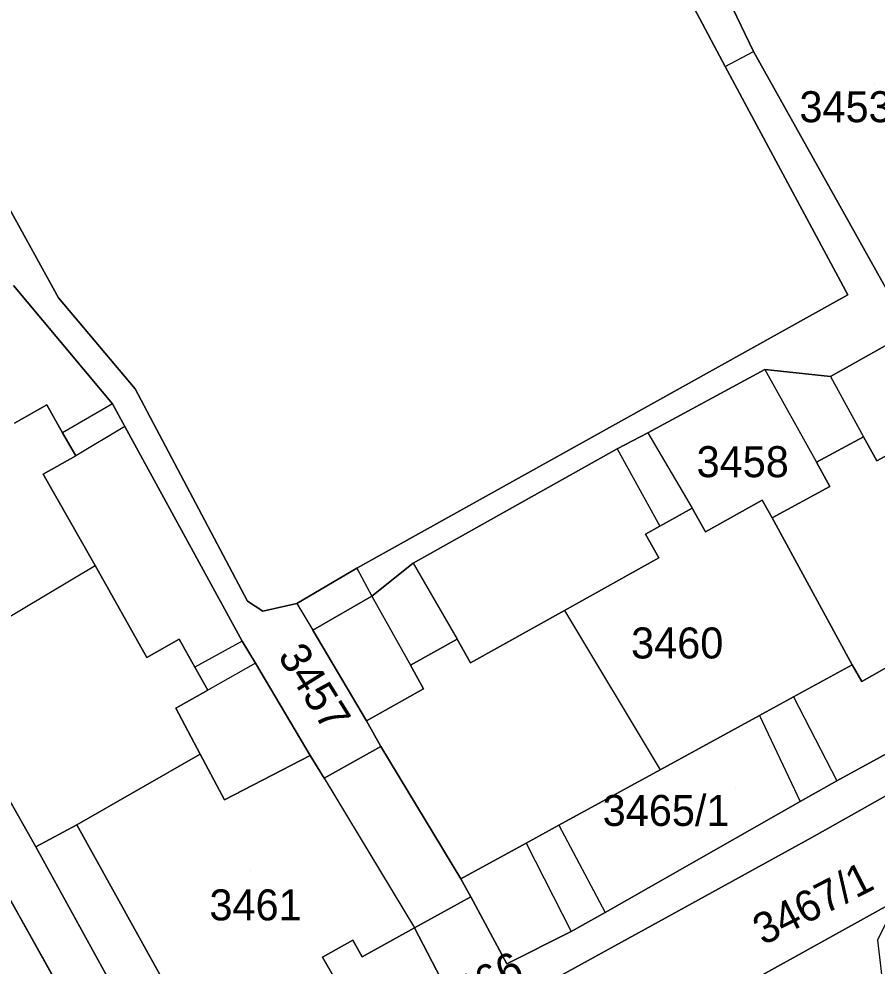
# Model space of a CAD drawing. Extents: x -262715 to -259381, y -1237238 to -1231182.
# Drawn here: x -261471.4 to -261416.1, y -1235485.7 to -1235424.6 of the extents above; entities that cross this region are included whole.
import ezdxf

# ---------------------------------------------------------------- set-up
doc = ezdxf.new("R2010")
doc.units = 0
for name, color, linetype in [('body_kn', 7, 'Continuous'), ('kladpar_druhypozemkov', 7, 'Continuous'), ('kladpar_hranice', 7, 'Continuous'), ('kladpar_parcelnecisla', 7, 'Continuous'), ('kladpar_plochy', 7, 'Continuous'), ('zappar_hrandruhpozemk', 7, 'Continuous')]:
    doc.layers.add(name, color=color, linetype=linetype)

msp = doc.modelspace()

# ---------------------------------------------------------------- linework, layer by layer
at = {"layer": 'body_kn'}
for p, q in [((-261424.07, -1235426.75), (-261424.07, -1235426.75)), ((-261425.89, -1235427.71), (-261425.89, -1235427.71)), ((-261425.89, -1235427.71), (-261425.89, -1235427.71)), ((-261468.9, -1235442.62), (-261468.9, -1235442.62)), ((-261417.99, -1235442.44), (-261417.99, -1235442.44)), ((-261423.33, -1235447.25), (-261423.33, -1235447.25)), ((-261423.33, -1235447.25), (-261423.33, -1235447.25)), ((-261419.1, -1235447.7), (-261419.1, -1235447.7)), ((-261419.1, -1235447.7), (-261419.1, -1235447.7)), ((-261463.96, -1235448.5), (-261463.96, -1235448.5)), ((-261469.65, -1235449.52), (-261469.65, -1235449.52)), ((-261465.42, -1235449.45), (-261465.42, -1235449.45)), ((-261465.42, -1235449.45), (-261465.42, -1235449.45)), ((-261468.63, -1235451.33), (-261468.63, -1235451.33)), ((-261464.61, -1235450.93), (-261464.61, -1235450.93)), ((-261464.61, -1235450.93), (-261464.61, -1235450.93)), ((-261430.88, -1235451.33), (-261430.88, -1235451.33)), ((-261430.88, -1235451.33), (-261430.88, -1235451.33)), ((-261416.97, -1235451.58), (-261416.97, -1235451.58)), ((-261432.86, -1235452.36), (-261432.86, -1235452.36)), ((-261432.86, -1235452.36), (-261432.86, -1235452.36)), ((-261467.79, -1235452.81), (-261467.79, -1235452.81)), ((-261416.12, -1235453.14), (-261416.12, -1235453.14)), ((-261420, -1235453.22), (-261420, -1235453.22)), ((-261469.88, -1235453.99), (-261469.88, -1235453.99)), ((-261419.15, -1235454.79), (-261419.15, -1235454.79)), ((-261428.02, -1235456.18), (-261428.02, -1235456.18)), ((-261423.51, -1235455.67), (-261423.51, -1235455.67)), ((-261423.51, -1235455.67), (-261423.51, -1235455.67)), ((-261422.87, -1235456.81), (-261422.87, -1235456.81)), ((-261430.12, -1235457.35), (-261430.12, -1235457.35)), ((-261431.04, -1235457.86), (-261431.04, -1235457.86)), ((-261427.17, -1235457.71), (-261427.17, -1235457.71)), ((-261466.54, -1235459.89), (-261466.54, -1235459.89)), ((-261446.02, -1235459.74), (-261446.02, -1235459.74)), ((-261446.02, -1235459.74), (-261446.02, -1235459.74)), ((-261430.18, -1235459.39), (-261430.18, -1235459.39)), ((-261449.65, -1235460.06), (-261449.65, -1235460.06)), ((-261449.65, -1235460.06), (-261449.65, -1235460.06)), ((-261456.7, -1235462.19), (-261456.7, -1235462.19)), ((-261453.52, -1235462.33), (-261453.52, -1235462.33)), ((-261453.52, -1235462.33), (-261453.52, -1235462.33)), ((-261448.68, -1235461.86), (-261448.68, -1235461.86)), ((-261448.68, -1235461.86), (-261448.68, -1235461.86)), ((-261455.72, -1235462.83), (-261455.72, -1235462.83)), ((-261436.27, -1235462.78), (-261436.27, -1235462.78)), ((-261436.27, -1235462.78), (-261436.27, -1235462.78)), ((-261452.5, -1235464.05), (-261452.5, -1235464.05)), ((-261461.12, -1235464.64), (-261461.12, -1235464.64)), ((-261457.05, -1235464.76), (-261457.05, -1235464.76)), ((-261457.05, -1235464.76), (-261457.05, -1235464.76)), ((-261443.18, -1235464.63), (-261443.18, -1235464.63)), ((-261463.2, -1235465.81), (-261463.2, -1235465.81)), ((-261460.1, -1235466.44), (-261460.1, -1235466.44)), ((-261456.2, -1235466.19), (-261456.2, -1235466.19)), ((-261456.2, -1235466.19), (-261456.2, -1235466.19)), ((-261446.2, -1235466.31), (-261446.2, -1235466.31)), ((-261442.33, -1235466.16), (-261442.33, -1235466.16)), ((-261417.71, -1235466.29), (-261417.71, -1235466.29)), ((-261445.35, -1235467.84), (-261445.35, -1235467.84)), ((-261417.09, -1235467.37), (-261417.09, -1235467.37)), ((-261459.27, -1235467.92), (-261459.27, -1235467.92)), ((-261421.49, -1235468.35), (-261421.49, -1235468.35)), ((-261421.49, -1235468.35), (-261421.49, -1235468.35)), ((-261461.34, -1235469.09), (-261461.34, -1235469.09)), ((-261423.69, -1235469.55), (-261423.69, -1235469.55)), ((-261423.69, -1235469.55), (-261423.69, -1235469.55)), ((-261449.04, -1235469.9), (-261449.04, -1235469.9)), ((-261459.76, -1235472.06), (-261459.76, -1235472.06)), ((-261448.11, -1235471.56), (-261448.11, -1235471.56)), ((-261448.11, -1235471.56), (-261448.11, -1235471.56)), ((-261452.66, -1235472.13), (-261452.66, -1235472.13)), ((-261430.09, -1235473.06), (-261430.09, -1235473.06)), ((-261451.77, -1235473.6), (-261451.77, -1235473.6)), ((-261451.77, -1235473.6), (-261451.77, -1235473.6)), ((-261418.7, -1235473.78), (-261418.7, -1235473.78)), ((-261458.19, -1235475), (-261458.19, -1235475)), ((-261421.07, -1235475.1), (-261421.07, -1235475.1)), ((-261467.71, -1235476.61), (-261467.71, -1235476.61)), ((-261436.63, -1235476.63), (-261436.63, -1235476.63)), ((-261436.63, -1235476.63), (-261436.63, -1235476.63)), ((-261420.3, -1235477.43), (-261420.3, -1235477.43)), ((-261470.37, -1235478.02), (-261470.37, -1235478.02)), ((-261438.73, -1235477.78), (-261438.73, -1235477.78)), ((-261438.73, -1235477.78), (-261438.73, -1235477.78)), ((-261442.95, -1235480.09), (-261442.95, -1235480.09)), ((-261442.3, -1235481.26), (-261442.3, -1235481.26)), ((-261433.64, -1235482.27), (-261433.64, -1235482.27)), ((-261445.94, -1235483.26), (-261445.94, -1235483.26)), ((-261445.94, -1235483.26), (-261445.94, -1235483.26)), ((-261435.82, -1235483.49), (-261435.82, -1235483.49)), ((-261449.92, -1235484.05), (-261449.92, -1235484.05)), ((-261451.86, -1235485.14), (-261451.86, -1235485.14)), ((-261449.32, -1235485.12), (-261449.32, -1235485.12)), ((-261439.97, -1235485.57), (-261439.97, -1235485.57))]:
    msp.add_line(p, q, dxfattribs=at)
at = {"layer": 'kladpar_druhypozemkov'}
for p, q in [((-261416.29, -1235428.79), (-261416.29, -1235428.79)), ((-261424.84, -1235451.99), (-261424.84, -1235451.99)), ((-261428.16, -1235463.84), (-261428.16, -1235463.84)), ((-261454.58, -1235465.25), (-261454.58, -1235465.25)), ((-261425.24, -1235474.29), (-261425.24, -1235474.29)), ((-261456.5, -1235479.56), (-261456.5, -1235479.56)), ((-261419.89, -1235480.27), (-261419.89, -1235480.27))]:
    msp.add_line(p, q, dxfattribs=at)
at = {"layer": 'kladpar_hranice'}
for points in [[(-261441.52, -1235371.22), (-261451.33, -1235383.82), (-261437.14, -1235409.91), (-261435.81, -1235409.21), (-261427.54, -1235424.63), (-261425.89, -1235427.71), (-261417.99, -1235442.44), (-261449.65, -1235460.06), (-261453.52, -1235462.33), (-261455.72, -1235462.83), (-261456.7, -1235462.19), (-261463.96, -1235448.5), (-261468.9, -1235442.62), (-261479.08, -1235424.16), (-261496.23, -1235393.57), (-261495.79, -1235383.39), (-261480.14, -1235374.71), (-261464.57, -1235366.09)], [(-261479.08, -1235424.16), (-261468.9, -1235442.62), (-261463.96, -1235448.5), (-261456.7, -1235462.19), (-261455.72, -1235462.83), (-261453.52, -1235462.33), (-261449.65, -1235460.06), (-261417.99, -1235442.44), (-261425.89, -1235427.71), (-261427.54, -1235424.63), (-261435.81, -1235409.21), (-261437.14, -1235409.91), (-261451.33, -1235383.82), (-261441.52, -1235371.22), (-261439, -1235373.3)], [(-261417.13, -1235416.52), (-261409.84, -1235429.33), (-261408.53, -1235431.46), (-261404.59, -1235437.9), (-261401.99, -1235436.41), (-261401.17, -1235437.72), (-261403.92, -1235439.28), (-261405.81, -1235440.23), (-261419.1, -1235447.7), (-261423.33, -1235447.25), (-261430.88, -1235451.33), (-261432.86, -1235452.36), (-261446.02, -1235459.74), (-261448.68, -1235461.86), (-261452.5, -1235464.05), (-261449.04, -1235469.9), (-261448.11, -1235471.56), (-261451.77, -1235473.6), (-261452.66, -1235472.13), (-261456.2, -1235466.19), (-261457.05, -1235464.76), (-261464.61, -1235450.93), (-261465.42, -1235449.45), (-261471.81, -1235441.83)], [(-261418.58, -1235417.33), (-261407.68, -1235436.11), (-261406.44, -1235438.96), (-261414.77, -1235443.38), (-261424.07, -1235426.75), (-261425.4, -1235423.97)], [(-261425.4, -1235423.97), (-261424.07, -1235426.75), (-261414.77, -1235443.38), (-261406.44, -1235438.96), (-261407.68, -1235436.11), (-261418.58, -1235417.33)], [(-261500.9, -1235423.36), (-261498.98, -1235427.43), (-261501.9, -1235429.04), (-261472.92, -1235479.85), (-261462.48, -1235498.5), (-261471.16, -1235503.32), (-261470.11, -1235505.2), (-261474.22, -1235506.84), (-261480.34, -1235505.93), (-261486.88, -1235501.6)], [(-261377.82, -1235426.4), (-261370.31, -1235440.22), (-261369.19, -1235443.16), (-261369.47, -1235446.47), (-261370.9, -1235449.61), (-261420.3, -1235477.43), (-261443.34, -1235490.09), (-261470.11, -1235505.2), (-261471.16, -1235503.32), (-261462.48, -1235498.5), (-261472.92, -1235479.85)], [(-261474.22, -1235506.84), (-261470.11, -1235505.2), (-261443.34, -1235490.09), (-261420.3, -1235477.43), (-261370.9, -1235449.61), (-261357.67, -1235441.76), (-261352.68, -1235439.16)], [(-261352.68, -1235439.16), (-261349.41, -1235444.59), (-261351.54, -1235445.98), (-261368.97, -1235455.57), (-261380.71, -1235462.13), (-261384.52, -1235464.26), (-261395.59, -1235470.52), (-261399.31, -1235472.78), (-261411.78, -1235479.68), (-261414.81, -1235481.47), (-261424.88, -1235487.06), (-261432.77, -1235491.2), (-261442.92, -1235497), (-261447.95, -1235499.79), (-261458.29, -1235505.58), (-261466.57, -1235510.22), (-261469.51, -1235511.93), (-261473.53, -1235515.14)], [(-261410.01, -1235449.83), (-261416.12, -1235453.14), (-261416.97, -1235451.58), (-261420, -1235453.22), (-261419.15, -1235454.79), (-261422.87, -1235456.81), (-261423.51, -1235455.67), (-261427.17, -1235457.71), (-261428.02, -1235456.18), (-261430.12, -1235457.35), (-261431.04, -1235457.86), (-261430.18, -1235459.39), (-261436.27, -1235462.78), (-261442.33, -1235466.16), (-261443.18, -1235464.63), (-261446.2, -1235466.31), (-261445.35, -1235467.84), (-261449.04, -1235469.9), (-261452.5, -1235464.05), (-261448.68, -1235461.86), (-261446.02, -1235459.74), (-261432.86, -1235452.36), (-261430.88, -1235451.33), (-261423.33, -1235447.25), (-261419.1, -1235447.7), (-261405.81, -1235440.23)], [(-261471.81, -1235441.83), (-261465.42, -1235449.45), (-261464.61, -1235450.93), (-261457.05, -1235464.76), (-261456.2, -1235466.19), (-261452.66, -1235472.13), (-261458.19, -1235475), (-261459.76, -1235472.06), (-261461.34, -1235469.09), (-261459.27, -1235467.92), (-261460.1, -1235466.44), (-261461.12, -1235464.64), (-261463.2, -1235465.81), (-261466.54, -1235459.89), (-261469.88, -1235453.99), (-261467.79, -1235452.81), (-261468.63, -1235451.33), (-261469.65, -1235449.52), (-261471.74, -1235450.7)], [(-261397.32, -1235442.95), (-261393, -1235450.57), (-261391.65, -1235452.95), (-261395.74, -1235455.27), (-261397.9, -1235456.5), (-261404.37, -1235460.16), (-261410.84, -1235463.83), (-261412.91, -1235465), (-261417.09, -1235467.37), (-261417.71, -1235466.29), (-261422.87, -1235456.81), (-261419.15, -1235454.79), (-261420, -1235453.22), (-261416.97, -1235451.58), (-261416.12, -1235453.14), (-261410.01, -1235449.83), (-261403.89, -1235446.51), (-261404.74, -1235444.94), (-261403.37, -1235444.21), (-261401.61, -1235443.25), (-261400.76, -1235444.82), (-261397.32, -1235442.95)], [(-261471.74, -1235450.7), (-261469.65, -1235449.52), (-261468.63, -1235451.33), (-261467.79, -1235452.81), (-261469.88, -1235453.99), (-261466.54, -1235459.89), (-261463.2, -1235465.81), (-261461.12, -1235464.64), (-261460.1, -1235466.44), (-261459.27, -1235467.92), (-261461.34, -1235469.09), (-261459.76, -1235472.06), (-261467.71, -1235476.61), (-261470.37, -1235478.02), (-261477.08, -1235466.16)], [(-261423.51, -1235455.67), (-261422.87, -1235456.81), (-261417.71, -1235466.29), (-261421.49, -1235468.35), (-261423.69, -1235469.55), (-261430.09, -1235473.06), (-261436.63, -1235476.63), (-261438.73, -1235477.78), (-261442.95, -1235480.09), (-261448.11, -1235471.56), (-261449.04, -1235469.9), (-261445.35, -1235467.84), (-261446.2, -1235466.31), (-261443.18, -1235464.63), (-261442.33, -1235466.16), (-261436.27, -1235462.78), (-261430.18, -1235459.39), (-261431.04, -1235457.86), (-261430.12, -1235457.35), (-261428.02, -1235456.18), (-261427.17, -1235457.71), (-261423.51, -1235455.67)], [(-261410.55, -1235469.33), (-261418.7, -1235473.78), (-261421.07, -1235475.1), (-261433.64, -1235482.27), (-261435.82, -1235483.49), (-261439.97, -1235485.57), (-261442.3, -1235481.26), (-261442.95, -1235480.09), (-261438.73, -1235477.78), (-261436.63, -1235476.63), (-261430.09, -1235473.06), (-261423.69, -1235469.55), (-261421.49, -1235468.35), (-261417.71, -1235466.29), (-261417.09, -1235467.37), (-261412.91, -1235465)], [(-261477.08, -1235466.16), (-261470.37, -1235478.02), (-261460.89, -1235495.22), (-261460.06, -1235496.32), (-261458.71, -1235496.37), (-261444.35, -1235488.12), (-261443.88, -1235487.69), (-261443.95, -1235487.06), (-261445.94, -1235483.26), (-261442.3, -1235481.26), (-261439.97, -1235485.57), (-261435.82, -1235483.49), (-261433.64, -1235482.27), (-261421.07, -1235475.1), (-261418.7, -1235473.78), (-261410.55, -1235469.33)], [(-261448.11, -1235471.56), (-261442.95, -1235480.09), (-261442.3, -1235481.26), (-261445.94, -1235483.26), (-261449.32, -1235485.12), (-261449.92, -1235484.05), (-261451.86, -1235485.14), (-261450.37, -1235487.77), (-261458.86, -1235492.58), (-261467.71, -1235476.61), (-261459.76, -1235472.06), (-261458.19, -1235475), (-261452.66, -1235472.13), (-261451.77, -1235473.6), (-261448.11, -1235471.56)], [(-261445.94, -1235483.26), (-261443.95, -1235487.06), (-261443.88, -1235487.69), (-261444.35, -1235488.12), (-261458.71, -1235496.37), (-261460.06, -1235496.32), (-261460.89, -1235495.22), (-261470.37, -1235478.02), (-261467.71, -1235476.61), (-261458.86, -1235492.58), (-261450.37, -1235487.77), (-261451.86, -1235485.14), (-261449.92, -1235484.05), (-261449.32, -1235485.12), (-261445.94, -1235483.26)], [(-261403.59, -1235514.32), (-261406.6, -1235515.95), (-261408.97, -1235508.66), (-261408.65, -1235507.05), (-261419.15, -1235489.02), (-261422.06, -1235486.95), (-261423.49, -1235486.65), (-261424.88, -1235487.06), (-261414.81, -1235481.47)]]:
    msp.add_lwpolyline(points, dxfattribs=at)
at = {"layer": 'kladpar_plochy'}
msp.add_line((-261472.92, -1235479.85), (-261462.48, -1235498.5), dxfattribs=at)
for points in [[(-261463.37, -1235352), (-261441.52, -1235371.22), (-261451.33, -1235383.82), (-261437.14, -1235409.91), (-261435.81, -1235409.21), (-261427.54, -1235424.63), (-261425.89, -1235427.71), (-261417.99, -1235442.44), (-261449.65, -1235460.06), (-261453.52, -1235462.33), (-261455.72, -1235462.83), (-261456.7, -1235462.19), (-261463.96, -1235448.5), (-261468.9, -1235442.62), (-261479.08, -1235424.16), (-261496.23, -1235393.57), (-261495.79, -1235383.39), (-261480.14, -1235374.71), (-261464.57, -1235366.09)], [(-261417.13, -1235416.52), (-261409.84, -1235429.33), (-261408.53, -1235431.46), (-261404.59, -1235437.9), (-261401.99, -1235436.41), (-261401.17, -1235437.72), (-261403.92, -1235439.28), (-261405.81, -1235440.23), (-261419.1, -1235447.7), (-261423.33, -1235447.25), (-261430.88, -1235451.33), (-261432.86, -1235452.36), (-261446.02, -1235459.74), (-261448.68, -1235461.86), (-261452.5, -1235464.05), (-261449.04, -1235469.9), (-261448.11, -1235471.56), (-261451.77, -1235473.6), (-261452.66, -1235472.13), (-261456.2, -1235466.19), (-261457.05, -1235464.76), (-261464.61, -1235450.93), (-261465.42, -1235449.45), (-261471.81, -1235441.83)], [(-261418.58, -1235417.33), (-261407.68, -1235436.11), (-261406.44, -1235438.96), (-261414.77, -1235443.38), (-261424.07, -1235426.75), (-261425.4, -1235423.97)], [(-261425.4, -1235423.97), (-261424.07, -1235426.75), (-261414.77, -1235443.38), (-261406.44, -1235438.96), (-261407.68, -1235436.11), (-261418.58, -1235417.33)], [(-261479.08, -1235424.16), (-261468.9, -1235442.62), (-261463.96, -1235448.5), (-261456.7, -1235462.19), (-261455.72, -1235462.83), (-261453.52, -1235462.33), (-261449.65, -1235460.06), (-261417.99, -1235442.44), (-261425.89, -1235427.71), (-261427.54, -1235424.63)], [(-261474.22, -1235506.84), (-261470.11, -1235505.2), (-261443.34, -1235490.09), (-261420.3, -1235477.43), (-261370.9, -1235449.61), (-261357.67, -1235441.76), (-261352.68, -1235439.16), (-261349.41, -1235444.59), (-261351.54, -1235445.98), (-261368.97, -1235455.57), (-261380.71, -1235462.13), (-261384.52, -1235464.26), (-261395.59, -1235470.52), (-261399.31, -1235472.78), (-261411.78, -1235479.68), (-261414.81, -1235481.47), (-261424.88, -1235487.06), (-261432.77, -1235491.2), (-261442.92, -1235497), (-261447.95, -1235499.79), (-261458.29, -1235505.58), (-261466.57, -1235510.22), (-261469.51, -1235511.93), (-261473.53, -1235515.14)], [(-261410.01, -1235449.83), (-261416.12, -1235453.14), (-261416.97, -1235451.58), (-261420, -1235453.22), (-261419.15, -1235454.79), (-261422.87, -1235456.81), (-261423.51, -1235455.67), (-261427.17, -1235457.71), (-261428.02, -1235456.18), (-261430.12, -1235457.35), (-261431.04, -1235457.86), (-261430.18, -1235459.39), (-261436.27, -1235462.78), (-261442.33, -1235466.16), (-261443.18, -1235464.63), (-261446.2, -1235466.31), (-261445.35, -1235467.84), (-261449.04, -1235469.9), (-261452.5, -1235464.05), (-261448.68, -1235461.86), (-261446.02, -1235459.74), (-261432.86, -1235452.36), (-261430.88, -1235451.33), (-261423.33, -1235447.25), (-261419.1, -1235447.7), (-261405.81, -1235440.23)], [(-261471.81, -1235441.83), (-261465.42, -1235449.45), (-261464.61, -1235450.93), (-261457.05, -1235464.76), (-261456.2, -1235466.19), (-261452.66, -1235472.13), (-261458.19, -1235475), (-261459.76, -1235472.06), (-261461.34, -1235469.09), (-261459.27, -1235467.92), (-261460.1, -1235466.44), (-261461.12, -1235464.64), (-261463.2, -1235465.81), (-261466.54, -1235459.89), (-261469.88, -1235453.99), (-261467.79, -1235452.81), (-261468.63, -1235451.33), (-261469.65, -1235449.52), (-261471.74, -1235450.7)], [(-261471.74, -1235450.7), (-261469.65, -1235449.52), (-261468.63, -1235451.33), (-261467.79, -1235452.81), (-261469.88, -1235453.99), (-261466.54, -1235459.89), (-261463.2, -1235465.81), (-261461.12, -1235464.64), (-261460.1, -1235466.44), (-261459.27, -1235467.92), (-261461.34, -1235469.09), (-261459.76, -1235472.06), (-261467.71, -1235476.61), (-261470.37, -1235478.02), (-261477.08, -1235466.16)], [(-261370.9, -1235449.61), (-261420.3, -1235477.43), (-261443.34, -1235490.09), (-261470.11, -1235505.2), (-261471.16, -1235503.32), (-261462.48, -1235498.5), (-261472.92, -1235479.85)], [(-261410.55, -1235469.33), (-261418.7, -1235473.78), (-261421.07, -1235475.1), (-261433.64, -1235482.27), (-261435.82, -1235483.49), (-261439.97, -1235485.57), (-261442.3, -1235481.26), (-261442.95, -1235480.09), (-261438.73, -1235477.78), (-261436.63, -1235476.63), (-261430.09, -1235473.06), (-261423.69, -1235469.55), (-261421.49, -1235468.35), (-261417.71, -1235466.29), (-261417.09, -1235467.37), (-261412.91, -1235465)], [(-261477.08, -1235466.16), (-261470.37, -1235478.02), (-261460.89, -1235495.22), (-261460.06, -1235496.32), (-261458.71, -1235496.37), (-261444.35, -1235488.12), (-261443.88, -1235487.69), (-261443.95, -1235487.06), (-261445.94, -1235483.26), (-261442.3, -1235481.26), (-261439.97, -1235485.57), (-261435.82, -1235483.49), (-261433.64, -1235482.27), (-261421.07, -1235475.1), (-261418.7, -1235473.78), (-261410.55, -1235469.33)]]:
    msp.add_lwpolyline(points, dxfattribs=at)
for points in [[(-261397.32, -1235442.95), (-261393, -1235450.57), (-261391.65, -1235452.95), (-261395.74, -1235455.27), (-261397.9, -1235456.5), (-261404.37, -1235460.16), (-261410.84, -1235463.83), (-261412.91, -1235465), (-261417.09, -1235467.37), (-261417.71, -1235466.29), (-261422.87, -1235456.81), (-261419.15, -1235454.79), (-261420, -1235453.22), (-261416.97, -1235451.58), (-261416.12, -1235453.14), (-261410.01, -1235449.83), (-261403.89, -1235446.51), (-261404.74, -1235444.94), (-261403.37, -1235444.21), (-261401.61, -1235443.25), (-261400.76, -1235444.82)], [(-261423.51, -1235455.67), (-261422.87, -1235456.81), (-261417.71, -1235466.29), (-261421.49, -1235468.35), (-261423.69, -1235469.55), (-261430.09, -1235473.06), (-261436.63, -1235476.63), (-261438.73, -1235477.78), (-261442.95, -1235480.09), (-261448.11, -1235471.56), (-261449.04, -1235469.9), (-261445.35, -1235467.84), (-261446.2, -1235466.31), (-261443.18, -1235464.63), (-261442.33, -1235466.16), (-261436.27, -1235462.78), (-261430.18, -1235459.39), (-261431.04, -1235457.86), (-261430.12, -1235457.35), (-261428.02, -1235456.18), (-261427.17, -1235457.71)], [(-261448.11, -1235471.56), (-261442.95, -1235480.09), (-261442.3, -1235481.26), (-261445.94, -1235483.26), (-261449.32, -1235485.12), (-261449.92, -1235484.05), (-261451.86, -1235485.14), (-261450.37, -1235487.77), (-261458.86, -1235492.58), (-261467.71, -1235476.61), (-261459.76, -1235472.06), (-261458.19, -1235475), (-261452.66, -1235472.13), (-261451.77, -1235473.6)], [(-261445.94, -1235483.26), (-261443.95, -1235487.06), (-261443.88, -1235487.69), (-261444.35, -1235488.12), (-261458.71, -1235496.37), (-261460.06, -1235496.32), (-261460.89, -1235495.22), (-261470.37, -1235478.02), (-261467.71, -1235476.61), (-261458.86, -1235492.58), (-261450.37, -1235487.77), (-261451.86, -1235485.14), (-261449.92, -1235484.05), (-261449.32, -1235485.12)], [(-261414.81, -1235481.47), (-261416.08, -1235484.05), (-261415.67, -1235487.53), (-261407.69, -1235501.13), (-261405.2, -1235503.53), (-261402.1, -1235504.76), (-261399.33, -1235505.09), (-261396.37, -1235504.38), (-261390.89, -1235501.58), (-261389.56, -1235503.89), (-261388.43, -1235506.04), (-261391.44, -1235507.68), (-261403.59, -1235514.32), (-261406.6, -1235515.95), (-261408.97, -1235508.66), (-261408.65, -1235507.05), (-261419.15, -1235489.02), (-261422.06, -1235486.95), (-261423.49, -1235486.65), (-261424.88, -1235487.06)]]:
    msp.add_lwpolyline(points, close=True, dxfattribs=at)
at = {"layer": 'zappar_hrandruhpozemk'}
for p, q in [((-261425.89, -1235427.71), (-261424.07, -1235426.75)), ((-261423.33, -1235447.25), (-261420, -1235453.22)), ((-261419.1, -1235447.7), (-261416.97, -1235451.58)), ((-261465.42, -1235449.45), (-261468.63, -1235451.33)), ((-261464.61, -1235450.93), (-261467.79, -1235452.81)), ((-261430.88, -1235451.33), (-261428.02, -1235456.18)), ((-261432.86, -1235452.36), (-261430.12, -1235457.35)), ((-261477.08, -1235466.16), (-261466.54, -1235459.89)), ((-261446.02, -1235459.74), (-261443.18, -1235464.63)), ((-261449.65, -1235460.06), (-261448.68, -1235461.86)), ((-261453.52, -1235462.33), (-261452.5, -1235464.05)), ((-261448.68, -1235461.86), (-261446.2, -1235466.31)), ((-261436.27, -1235462.78), (-261430.09, -1235473.06)), ((-261457.05, -1235464.76), (-261460.1, -1235466.44)), ((-261456.2, -1235466.19), (-261459.27, -1235467.92)), ((-261421.49, -1235468.35), (-261418.7, -1235473.78)), ((-261423.69, -1235469.55), (-261421.07, -1235475.1)), ((-261451.77, -1235473.6), (-261445.94, -1235483.26)), ((-261436.63, -1235476.63), (-261433.64, -1235482.27)), ((-261438.73, -1235477.78), (-261435.82, -1235483.49))]:
    msp.add_line(p, q, dxfattribs=at)

# ---------------------------------------------------------------- texts
at = {"layer": 'kladpar_parcelnecisla'}
for s, p in [('3453/2', (-261421.107, -1235431.3)), ('3458', (-261427.741, -1235454.19)), ('3460', (-261431.964, -1235465.88)), ('3465/1', (-261433.798, -1235476.68)), ('3461', (-261459.163, -1235482.77))]:
    msp.add_text(s, height=2, dxfattribs=at).set_placement(p)
for s, rotation, p in [('3457', 302, (-261454.795, -1235465.719)), ('3467/1', 27, (-261423.442, -1235484.412)), ('3466', 27, (-261444.038, -1235489.159))]:
    msp.add_text(s, height=2, rotation=rotation, dxfattribs=at).set_placement(p)

doc.saveas('drawing.dxf')
